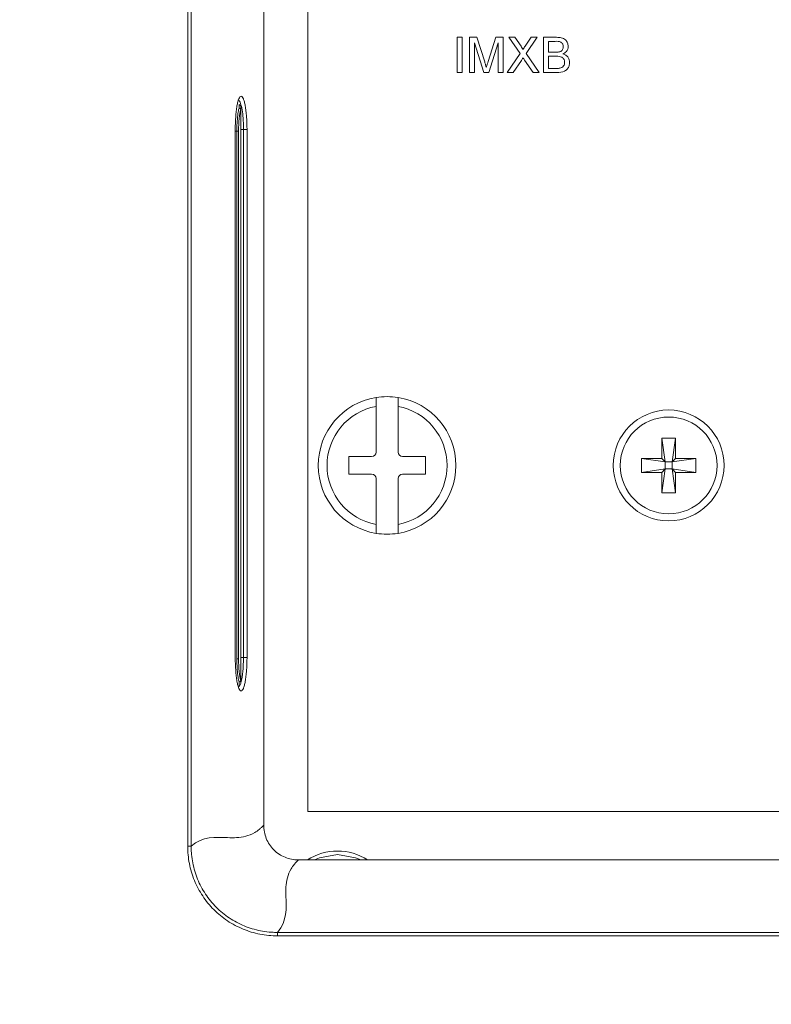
# Model space of a CAD drawing. Header units: millimetres. Extents: x 0 to 1118, y 0 to 864.
# Tile 274 of 390: x 806 to 817, y 389 to 403. Entities that reach past the tile are written whole.
import ezdxf

# ---------------------------------------------------------------- set-up
doc = ezdxf.new("R2010")
doc.units = ezdxf.units.MM
doc.styles.add('SLDTEXTSTYLE0', font='TXT', dxfattribs={"width": 0.605})
doc.dimstyles.new('SLDDIMSTYLE0', dxfattribs={"dimtxt": 3.175, "dimasz": 3.302, "dimexe": 0, "dimexo": 0.0625, "dimgap": 0.79375, "dimtad": 0, "dimtih": 1, "dimtoh": 1, "dimdec": 1, "dimlfac": 4, "dimrnd": 1e-09, "dimzin": 12, "dimdsep": 46, "dimtxsty": 'SLDTEXTSTYLE0', "dimsah": 1, "dimcen": 0.09, "dimadec": 0, "dimazin": 3, "dimtfac": 1, "dimtofl": 0, "dimtmove": 0, "dimatfit": 3, "dimfxl": 1, "dimfrac": 2, "dimtolj": 1, "dimtzin": 12, "dimarcsym": 0})

# ---------------------------------------------------------------- blocks, each defined once
blk = doc.blocks.new('_D_17')
at = {"color": 7, "linetype": 'Continuous', "lineweight": 0}
for p, q in [((900.769, 417.364), (739.354, 417.364)), ((740.954, 417.364), (740.954, 402.787)), ((740.954, 383.339), (740.954, 397.915)), ((785.651, 383.339), (739.354, 383.339))]:
    blk.add_line(p, q, dxfattribs=at)
for points in [[(740.954, 417.364), (740.446, 414.062), (741.462, 414.062)], [(740.954, 383.339), (741.462, 386.641), (740.446, 386.641)]]:
    blk.add_solid(points, dxfattribs=at)
at = {"color": 7, "linetype": 'Continuous', "lineweight": 0, "insert": (735.497, 402.008), "char_height": 3.175, "attachment_point": 1, "style": 'SLDTEXTSTYLE0'}
blk.add_mtext('136.1', dxfattribs=at)

msp = doc.modelspace()

# ---------------------------------------------------------------- linework, layer by layer
at = {"color": 7, "linetype": 'Continuous', "lineweight": 15}
for p, q in [((809.3444, 391.981), (809.3444, 414.6718)), ((809.9719, 403.6756), (809.9719, 392.1756)), ((809.0195, 402.1946), (809.0195, 402.149)), ((809.0195, 402.149), (809.0195, 394.0392)), ((808.9409, 394.3636), (808.9409, 401.8636)), ((810.9406, 398.0581), (810.9406, 397.9312)), ((811.2531, 397.9312), (811.2531, 398.0581)), ((810.9406, 397.9312), (810.9406, 397.2806)), ((811.2531, 397.2806), (811.2531, 397.9312)), ((814.9981, 397.4806), (815.1956, 397.4806)), ((814.9981, 397.1919), (814.9981, 397.4806)), ((814.9981, 397.4806), (815.0475, 397.1425)), ((815.1956, 397.4806), (815.1462, 397.1425)), ((815.1956, 397.4806), (815.1956, 397.1919)), ((810.8781, 397.2181), (810.5531, 397.2181)), ((810.5531, 397.2181), (810.5531, 396.9681)), ((811.6406, 397.2181), (811.3156, 397.2181)), ((811.6406, 396.9681), (811.6406, 397.2181)), ((814.7094, 397.1919), (814.9981, 397.1919)), ((814.7094, 396.9944), (814.7094, 397.1919)), ((814.7094, 397.1919), (815.0475, 397.1425)), ((814.9981, 397.1919), (815.0475, 397.1425)), ((815.0475, 397.1425), (815.1462, 397.1425)), ((815.0475, 397.0438), (815.0475, 397.1425)), ((815.1462, 397.1425), (815.1956, 397.1919)), ((815.4844, 397.1919), (815.1462, 397.1425)), ((815.1462, 397.1425), (815.1462, 397.0438)), ((815.1956, 397.1919), (815.4844, 397.1919)), ((815.4844, 397.1919), (815.4844, 396.9944)), ((814.7094, 396.9944), (815.0475, 397.0438)), ((814.9981, 396.7056), (815.0475, 397.0438)), ((815.0475, 397.0438), (814.9981, 396.9944)), ((815.1462, 397.0438), (815.0475, 397.0438)), ((815.1956, 396.7056), (815.1462, 397.0438)), ((815.1956, 396.9944), (815.1462, 397.0438)), ((815.4844, 396.9944), (815.1462, 397.0438)), ((810.5531, 396.9681), (810.8781, 396.9681)), ((810.9406, 396.9056), (810.9406, 396.2551)), ((811.2531, 396.2551), (811.2531, 396.9056)), ((811.3156, 396.9681), (811.6406, 396.9681)), ((814.9981, 396.9944), (814.7094, 396.9944)), ((814.9981, 396.7056), (814.9981, 396.9944)), ((815.1956, 396.9944), (815.1956, 396.7056)), ((815.4844, 396.9944), (815.1956, 396.9944)), ((815.1956, 396.7056), (814.9981, 396.7056)), ((810.9406, 396.2551), (810.9406, 396.1282)), ((811.2531, 396.1282), (811.2531, 396.2551)), ((808.9401, 394.3636), (808.9409, 394.3636)), ((809.0589, 394.3636), (809.1073, 394.3636)), ((809.0195, 394.0392), (809.0195, 393.9937)), ((809.9719, 392.1756), (882.7219, 392.1756)), ((882.8519, 391.4886), (809.8368, 391.4886))]:
    msp.add_line(p, q, dxfattribs=at)
at = {"color": 9, "linetype": 'Continuous', "lineweight": 0}
for p, q in [((808.2647, 391.6855), (808.2647, 414.4429)), ((808.314, 414.4429), (808.314, 391.6855)), ((812.0936, 403.1756), (812.1642, 403.1756)), ((812.0936, 402.6756), (812.0936, 403.1756)), ((812.1642, 403.1756), (812.1642, 402.6756)), ((812.2667, 403.1756), (812.3728, 403.1756)), ((812.2667, 402.6756), (812.2667, 403.1756)), ((812.3728, 403.1756), (812.4846, 402.8248)), ((812.5316, 402.8308), (812.6423, 403.1756)), ((812.6423, 403.1756), (812.7475, 403.1756)), ((812.7475, 403.1756), (812.7475, 402.6756)), ((812.8274, 403.1756), (812.9124, 403.1756)), ((812.9866, 402.9447), (812.8274, 403.1756)), ((812.9124, 403.1756), (812.9996, 403.049)), ((813.0582, 403.0489), (813.1451, 403.1756)), ((813.2313, 403.1756), (813.0721, 402.9439)), ((813.1451, 403.1756), (813.2313, 403.1756)), ((813.318, 403.1756), (813.5052, 403.1756)), ((813.318, 402.6756), (813.318, 403.1756)), ((812.4698, 402.6756), (812.3372, 403.0987)), ((812.3372, 403.0987), (812.3372, 402.6756)), ((812.677, 403.0987), (812.5436, 402.6756)), ((812.677, 402.6756), (812.677, 403.0987)), ((813.3885, 403.118), (813.3885, 402.9641)), ((813.4838, 403.118), (813.3885, 403.118)), ((812.8018, 402.6756), (812.9866, 402.9447)), ((813.0721, 402.9439), (813.2569, 402.6756)), ((813.3885, 402.9641), (813.4916, 402.9641)), ((813.3885, 402.9064), (813.3885, 402.7333)), ((813.4987, 402.9064), (813.3885, 402.9064)), ((813.0061, 402.8477), (812.8878, 402.6756)), ((813.1719, 402.6756), (813.0502, 402.8523)), ((812.1642, 402.6756), (812.0936, 402.6756)), ((812.3372, 402.6756), (812.2667, 402.6756)), ((812.5436, 402.6756), (812.4698, 402.6756)), ((812.7475, 402.6756), (812.677, 402.6756)), ((812.8878, 402.6756), (812.8018, 402.6756)), ((813.2569, 402.6756), (813.1719, 402.6756)), ((813.5057, 402.6756), (813.318, 402.6756)), ((813.3885, 402.7333), (813.5068, 402.7333)), ((808.9949, 402.1708), (808.9949, 402.2195)), ((809.0191, 394.0392), (809.0191, 402.149)), ((809.0191, 402.149), (809.0195, 402.149)), ((808.9401, 394.3636), (808.9401, 401.8636)), ((808.9401, 401.8636), (808.9409, 401.8636)), ((808.9409, 401.8441), (808.9635, 401.8441)), ((808.9877, 401.8441), (808.9635, 401.8441)), ((808.9635, 394.3441), (808.9635, 401.8441)), ((808.9877, 401.8441), (808.9877, 394.3441)), ((809.0195, 401.8636), (809.0589, 401.8636)), ((809.0589, 401.8636), (809.1073, 401.8636)), ((809.0589, 394.3636), (809.0589, 401.8636)), ((809.1073, 401.8636), (809.1073, 394.3636)), ((808.9635, 394.3441), (808.9877, 394.3441)), ((809.0195, 394.3636), (809.0589, 394.3636)), ((808.9949, 393.9687), (808.9949, 394.0175)), ((809.0195, 394.0392), (809.0191, 394.0392)), ((808.314, 391.6855), (808.2647, 391.6855)), ((809.5412, 390.4582), (809.5412, 390.409)), ((809.5412, 390.4582), (883.1475, 390.4582)), ((883.1475, 390.409), (809.5412, 390.409))]:
    msp.add_line(p, q, dxfattribs=at)
at = {"color": 7, "linetype": 'Continuous', "lineweight": 15, "flags": 128}
for points in [[(809.0195, 394.0061), (809.0386, 394.0863), (809.0529, 394.2059), (809.0589, 394.3636), (809.0589, 394.3636), (809.0589, 394.3636)], [(810.3934, 391.5651), (810.1385, 391.5202), (810.0646, 391.4886)], [(810.7221, 391.4886), (810.6482, 391.5202), (810.3934, 391.5651)]]:
    msp.add_lwpolyline(points, dxfattribs=at)
at = {"color": 7, "linetype": 'Continuous', "lineweight": 15}
for radius in [0.7875, 0.6875]:
    msp.add_circle((815.0969, 397.0931), radius, dxfattribs=at)
for centre, radius, start, end in [((808.9945, 402.1946), 0.025, 0, 89), ((811.0969, 397.0931), 0.9775, 99.19799, 260.80201), ((811.0969, 397.0931), 0.9775, 80.80201, 99.19799), ((811.0969, 397.0931), 0.9775, 279.19799, 80.80201), ((811.0969, 397.0931), 0.8525, 100.56113, 259.43887), ((811.0969, 397.0931), 0.8525, 280.56113, 79.43887), ((810.8781, 397.2806), 0.0625, 270, 0), ((811.3156, 397.2806), 0.0625, 180, 270), ((810.8781, 396.9056), 0.0625, 0, 90), ((811.3156, 396.9056), 0.0625, 90, 180), ((811.0969, 397.0931), 0.9775, 260.80201, 279.19799), ((808.9945, 393.9937), 0.025, 271, 0), ((810.3934, 390.8201), 0.7937, 57.37702, 122.62298)]:
    msp.add_arc(centre, radius, start, end, dxfattribs=at)
at = {"color": 9, "linetype": 'Continuous', "lineweight": 0}
for centre, radius, start, end in [((808.9935, 402.1449), 0.0259, 9.17118, 86.90154), ((808.9961, 402.1473), 0.0235, 4.1643, 92.79547), ((808.9935, 394.0434), 0.0259, 273.09846, 350.82882), ((808.9961, 394.0409), 0.0235, 267.20453, 355.8357)]:
    msp.add_arc(centre, radius, start, end, dxfattribs=at)
for centre, start_param, end_param in [((809.0494, 401.8441), 0.5128487, 1.5707963), ((809.0494, 394.3441), 1.5707963, 2.6287439)]:
    msp.add_ellipse(centre, major_axis=(0, 0.3499), ratio=0.1763278, start_param=start_param, end_param=end_param, dxfattribs=at)
for points, knots in [([(813.5052, 403.1756), (813.5274, 403.1749), (813.5716, 403.1735), (813.6294, 403.146), (813.6637, 403.098), (813.6683, 403.0634), (813.6706, 403.046)], [0, 0, 0, 0, 0.2811579, 0.5600537, 0.7800775, 1, 1, 1, 1]), ([(812.9996, 403.049), (813.0052, 403.0405), (813.013, 403.0287), (813.0227, 403.0131), (813.0246, 403.0052), (813.0255, 403.0014)], [0, 0, 0, 0, 0.5612769, 0.7817626, 1, 1, 1, 1]), ([(813.0255, 403.0014), (813.0316, 403.0103), (813.0424, 403.0262), (813.0534, 403.042), (813.0582, 403.0489)], [0, 0, 0, 0, 0.5599964, 1, 1, 1, 1]), ([(813.6001, 403.0398), (813.5986, 403.0534), (813.5963, 403.0738), (813.581, 403.0968), (813.5471, 403.1203), (813.5119, 403.119), (813.4838, 403.118)], [0, 0, 0, 0, 0.2495573, 0.3749971, 0.50026, 1, 1, 1, 1]), ([(813.5517, 402.97), (813.5597, 402.9732), (813.5756, 402.9797), (813.5965, 403.0039), (813.5987, 403.0262), (813.6001, 403.0398)], [0, 0, 0, 0, 0.2808725, 0.5609889, 1, 1, 1, 1]), ([(813.6706, 403.046), (813.6691, 403.0331), (813.6663, 403.0073), (813.6423, 402.966), (813.6133, 402.9489), (813.5955, 402.9385)], [0, 0, 0, 0, 0.2803, 0.5607401, 1, 1, 1, 1]), ([(813.0296, 402.8821), (813.0252, 402.8757), (813.0173, 402.8643), (813.0095, 402.8528), (813.0061, 402.8477)], [0, 0, 0, 0, 0.56000161, 1, 1, 1, 1]), ([(813.0502, 402.8523), (813.0463, 402.8579), (813.0395, 402.8678), (813.0326, 402.8777), (813.0296, 402.8821)], [0, 0, 0, 0, 0.5599998, 1, 1, 1, 1]), ([(813.4916, 402.9641), (813.5029, 402.9641), (813.5232, 402.9641), (813.543, 402.9682), (813.5517, 402.97)], [0, 0, 0, 0, 0.560393, 1, 1, 1, 1]), ([(813.6193, 402.8199), (813.6178, 402.8342), (813.6155, 402.8557), (813.5991, 402.8794), (813.5653, 402.9061), (813.5283, 402.9063), (813.4987, 402.9064)], [0, 0, 0, 0, 0.2498451, 0.3755215, 0.5011471, 1, 1, 1, 1]), ([(813.5955, 402.9385), (813.6101, 402.9332), (813.6391, 402.9226), (813.6699, 402.8913), (813.6873, 402.8552), (813.689, 402.831), (813.6898, 402.8189)], [0, 0, 0, 0, 0.2802111, 0.5596695, 0.7797087, 1, 1, 1, 1]), ([(812.4846, 402.8248), (812.4889, 402.8111), (812.4965, 402.7867), (812.5039, 402.7622), (812.5071, 402.7514)], [0, 0, 0, 0, 0.5600019, 1, 1, 1, 1]), ([(812.5071, 402.7514), (812.5116, 402.7662), (812.5196, 402.7927), (812.528, 402.8192), (812.5316, 402.8308)], [0, 0, 0, 0, 0.5599969, 1, 1, 1, 1]), ([(813.6898, 402.8189), (813.6882, 402.8024), (813.6851, 402.7694), (813.6607, 402.7248), (813.6026, 402.6793), (813.5457, 402.6772), (813.5057, 402.6756)], [0, 0, 0, 0, 0.1871908, 0.374375, 0.5607763, 1, 1, 1, 1]), ([(813.5068, 402.7333), (813.5148, 402.7333), (813.5291, 402.7333), (813.5433, 402.735), (813.5496, 402.7357)], [0, 0, 0, 0, 0.56009932, 1, 1, 1, 1]), ([(813.5496, 402.7357), (813.5606, 402.7384), (813.5826, 402.7438), (813.6057, 402.7667), (813.6175, 402.7934), (813.6187, 402.811), (813.6193, 402.8199)], [0, 0, 0, 0, 0.2803363, 0.5591122, 0.7793972, 1, 1, 1, 1]), ([(808.9401, 401.8636), (808.9401, 401.9268), (808.9423, 401.9878), (808.9486, 402.0749), (808.9513, 402.1022), (808.9574, 402.1537), (808.9609, 402.1781), (808.9687, 402.2219), (808.9729, 402.2413), (808.982, 402.2756), (808.9869, 402.2903), (809.0019, 402.3255), (809.0128, 402.3377), (809.0344, 402.3378), (809.0454, 402.3256), (809.0604, 402.2906), (809.0653, 402.2759), (809.0744, 402.2418), (809.0786, 402.2224), (809.0864, 402.1786), (809.09, 402.1543), (809.0961, 402.1029), (809.0987, 402.0756), (809.1051, 401.9885), (809.1073, 401.9268), (809.1073, 401.8636)], [0, 0, 0, 0, 0.125, 0.125, 0.1875, 0.1875, 0.25, 0.25, 0.3125, 0.3125, 0.375, 0.375, 0.5, 0.5, 0.625, 0.625, 0.6875, 0.6875, 0.75, 0.75, 0.8125, 0.8125, 0.875, 0.875, 1, 1, 1, 1]), ([(808.9635, 401.8441), (808.9636, 401.8608), (808.964, 401.9191), (808.9692, 402.0159), (808.9804, 402.1119), (808.9905, 402.1528), (808.9949, 402.1708)], [0, 0, 0, 0, 0.12633867, 0.44042469, 0.75467171, 1, 1, 1, 1]), ([(808.9949, 394.0175), (808.9926, 394.0262), (808.9844, 394.0569), (808.973, 394.1324), (808.9648, 394.2395), (808.9639, 394.313), (808.9635, 394.3441)], [0, 0, 0, 0, 0.12633096, 0.44594107, 0.76523227, 1, 1, 1, 1]), ([(809.3444, 391.981), (809.3338, 391.9705), (809.3233, 391.9599), (809.3023, 391.9403), (809.2706, 391.9128), (809.1964, 391.8612), (809.0466, 391.8018), (808.7434, 391.8033), (808.4829, 391.8258), (808.314, 391.6855)], [0, 0, 0, 0, 0.03125, 0.03125, 0.0625, 0.125, 0.25, 0.5, 1, 1, 1, 1]), ([(809.5412, 390.409), (809.4569, 390.409), (809.3734, 390.4171), (809.2082, 390.4496), (809.1278, 390.4739), (809.0124, 390.5214), (808.9747, 390.5391), (808.9008, 390.5784), (808.8644, 390.6), (808.7597, 390.6698), (808.6954, 390.7226), (808.5776, 390.8406), (808.5238, 390.9064), (808.4315, 391.0454), (808.3926, 391.1188), (808.3449, 391.2351), (808.3308, 391.275), (808.3068, 391.3553), (808.2968, 391.3957), (808.2728, 391.5182), (808.2647, 391.6011), (808.2647, 391.6855)], [0, 0, 0, 0, 0.125, 0.125, 0.25, 0.25, 0.3125, 0.3125, 0.375, 0.375, 0.5, 0.5, 0.625, 0.625, 0.75, 0.75, 0.8125, 0.8125, 0.875, 0.875, 1, 1, 1, 1]), ([(808.314, 391.6855), (808.3139, 391.6655), (808.3144, 391.645), (808.3163, 391.6048), (808.3178, 391.5848), (808.3235, 391.5249), (808.3292, 391.4854), (808.3445, 391.4069), (808.3541, 391.368), (808.3771, 391.2908), (808.3906, 391.2524), (808.4363, 391.1406), (808.4737, 391.0699), (808.5623, 390.9363), (808.614, 390.8729), (808.7273, 390.7595), (808.7891, 390.7087), (808.9233, 390.6193), (808.995, 390.5812), (809.143, 390.5204), (809.2202, 390.4972), (809.3395, 390.4737), (809.3797, 390.4679), (809.4401, 390.462), (809.4603, 390.4606), (809.5007, 390.4587), (809.5212, 390.4582), (809.5412, 390.4582)], [0, 0, 0, 0, 0.03125, 0.03125, 0.0625, 0.0625, 0.125, 0.125, 0.1875, 0.1875, 0.25, 0.25, 0.375, 0.375, 0.5, 0.5, 0.625, 0.625, 0.75, 0.75, 0.875, 0.875, 0.9375, 0.9375, 0.96875, 0.96875, 1, 1, 1, 1]), ([(809.8368, 391.4886), (809.8262, 391.4781), (809.8156, 391.4676), (809.796, 391.4465), (809.7685, 391.4149), (809.717, 391.3407), (809.6575, 391.1909), (809.6591, 390.8877), (809.6816, 390.6272), (809.5412, 390.4582)], [0, 0, 0, 0, 0.03125, 0.03125, 0.0625, 0.125, 0.25, 0.5, 1, 1, 1, 1])]:
    msp.add_open_spline(points, degree=3, knots=knots, dxfattribs=at)
at = {"color": 7, "linetype": 'Continuous', "lineweight": 15}
for points, knots in [([(809.0589, 401.8636), (809.0589, 401.8636), (809.0589, 401.8711), (809.0586, 401.926), (809.0541, 402.0287), (809.0387, 402.1532), (809.016, 402.2422), (808.9934, 402.2874), (808.9795, 402.283), (808.9751, 402.2816)], [0, 0, 0, 0, 0.0000224, 0.0333735, 0.2456442, 0.4610987, 0.6793515, 0.898659, 1, 1, 1, 1]), ([(809.1073, 394.3636), (809.1073, 394.3004), (809.1051, 394.2394), (809.0987, 394.1523), (809.0961, 394.125), (809.09, 394.0735), (809.0865, 394.0491), (809.0787, 394.0054), (809.0745, 393.9859), (809.0654, 393.9516), (809.0605, 393.9369), (809.0455, 393.9018), (809.0346, 393.8895), (809.0183, 393.8895), (809.0129, 393.8925), (809.0022, 393.9044), (808.997, 393.9133), (808.987, 393.9366), (808.9821, 393.9513), (808.973, 393.9855), (808.9688, 394.0049), (808.961, 394.0486), (808.9574, 394.0729), (808.9513, 394.1243), (808.9487, 394.1516), (808.9423, 394.2388), (808.9401, 394.3004), (808.9401, 394.3636)], [0, 0, 0, 0, 0.125, 0.125, 0.1875, 0.1875, 0.25, 0.25, 0.3125, 0.3125, 0.375, 0.375, 0.5, 0.5, 0.5625, 0.5625, 0.625, 0.625, 0.6875, 0.6875, 0.75, 0.75, 0.8125, 0.8125, 0.875, 0.875, 1, 1, 1, 1]), ([(808.984, 393.9464), (808.9864, 393.9459), (808.9934, 393.9446), (808.9998, 393.9609), (809.0041, 393.9718)], [0, 0, 0, 0, 0.3327189, 1, 1, 1, 1]), ([(809.3444, 391.981), (809.3444, 391.9485), (809.3475, 391.9165), (809.3597, 391.8534), (809.369, 391.8221), (809.3935, 391.7623), (809.4085, 391.7339), (809.444, 391.6803), (809.4648, 391.6549), (809.533, 391.5866), (809.5881, 391.5501), (809.7069, 391.5013), (809.7717, 391.4886), (809.8368, 391.4886)], [0, 0, 0, 0, 0.125, 0.125, 0.25, 0.25, 0.375, 0.375, 0.5, 0.5, 0.75, 0.75, 1, 1, 1, 1])]:
    msp.add_open_spline(points, degree=3, knots=knots, dxfattribs=at)

# ---------------------------------------------------------------- dimensions: what is measured, and where the dimension line sits
at = {"color": 7, "linetype": 'Continuous', "lineweight": 0}
dim = msp.add_linear_dim(base=(740.9545, 383.3386), p1=(902.3694, 417.3636), p2=(787.2514, 383.3386), angle=90, dimstyle='SLDDIMSTYLE0', dxfattribs=at)
dim.commit()
dim.dimension.update_dxf_attribs({"geometry": '_D_17', "text_midpoint": (740.9545, 400.3511), "dimtype": 160})

doc.saveas('drawing.dxf')
